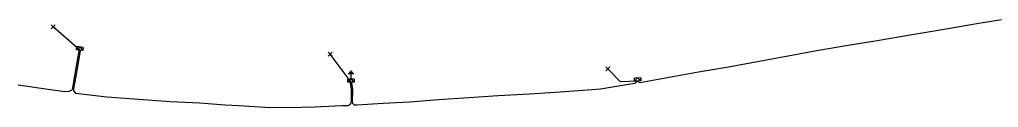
# Model space of a CAD drawing. Extents: x -544780 to -541582, y -1198995 to -1196551.
# Drawn here: x -542328.7 to -542113.7, y -1198905.2 to -1198885.9 of the extents above; entities that cross this region are included whole.
import ezdxf

# ---------------------------------------------------------------- set-up
doc = ezdxf.new("R2010")
doc.units = 0
for name, color, linetype in [('Vrstva 1', 7, 'Continuous'), ('Vrstva 14', 7, 'Continuous'), ('Vrstva 15', 7, 'Continuous'), ('Vrstva 31', 7, 'Continuous'), ('Vrstva 34', 7, 'Continuous'), ('Vrstva 5', 7, 'Continuous'), ('Vrstva 59', 7, 'Continuous'), ('Vrstva 9', 7, 'Continuous')]:
    doc.layers.add(name, color=color, linetype=linetype)

# ---------------------------------------------------------------- blocks, each defined once
blk = doc.blocks.new('NN800')
at = {"layer": 'Vrstva 1'}
for points in [[(-0.44, 0.44), (0.44, -0.44)], [(-0.44, -0.44), (0.44, 0.44)]]:
    blk.add_lwpolyline(points, dxfattribs=at)
blk = doc.blocks.new('NN630')
at = {"layer": 'Vrstva 9'}
for points in [[(0, -0.7), (-0.7, 0)], [(-0.7, -0.7), (-0.7, 0), (0.7, 0), (0.7, -0.7)], [(-0.7, -0.7), (0.7, -0.7)], [(0, -0.7), (0.7, 0)]]:
    blk.add_lwpolyline(points, dxfattribs=at)
blk = doc.blocks.new('NN810')
at = {"layer": 'Vrstva 14'}
for points in [[(0.63, -1.89), (-0.62, -1.89)], [(0, -0.64), (0, -1.89)], [(0.39, -2.2), (-0.4, -2.2)], [(0, -2.52), (-0.12, -2.52)], [(0.14, -2.52), (0, -2.52)]]:
    blk.add_lwpolyline(points, dxfattribs=at)

msp = doc.modelspace()

# ---------------------------------------------------------------- linework, layer by layer
at = {"layer": 'Vrstva 5'}
msp.add_lwpolyline([(-542329.07, -1198900.26), (-542321.92, -1198901.25), (-542318.78, -1198901.71), (-542317.86, -1198901.68), (-542317.27, -1198901.45), (-542317.08, -1198901.02), (-542316.61, -1198898.27), (-542315.88, -1198894.02), (-542315.65, -1198892.73), (-542315.53, -1198892.62), (-542315.45, -1198892.76), (-542315.68, -1198894.06), (-542316.41, -1198898.31), (-542316.88, -1198901.06), (-542316.89, -1198901.57), (-542316.43, -1198902.08), (-542309.56, -1198902.92), (-542302.54, -1198903.41), (-542295.68, -1198903.9), (-542289.16, -1198904.24), (-542283.59, -1198904.62), (-542280.59, -1198904.81), (-542274.88, -1198905.16), (-542269.66, -1198905.21), (-542263.97, -1198905.07), (-542257.86, -1198904.83), (-542256.54, -1198904.77), (-542256.07, -1198904.52), (-542255.85, -1198904), (-542255.8, -1198901.31), (-542256.01, -1198899.84), (-542255.93, -1198899.68), (-542255.81, -1198899.81), (-542255.6, -1198901.29), (-542255.65, -1198904), (-542255.62, -1198904.31), (-542255.27, -1198904.62), (-542254.68, -1198904.63), (-542248.86, -1198904.32), (-542243.04, -1198903.98), (-542236.71, -1198903.49), (-542230.02, -1198903.01), (-542223.62, -1198902.62), (-542216.7, -1198902.2), (-542209.98, -1198901.78), (-542203.05, -1198901.31), (-542201.12, -1198901.14), (-542194.51, -1198900.06), (-542193.52, -1198899.88), (-542193.2, -1198899.62), (-542192.92, -1198899.44), (-542192.79, -1198899.58), (-542192.5, -1198899.72), (-542186.05, -1198898.6), (-542179.6, -1198897.42), (-542172.97, -1198896.29), (-542166.24, -1198895.06), (-542159.85, -1198893.9), (-542153.2, -1198892.65), (-542146.71, -1198891.49), (-542139.92, -1198890.4), (-542133.11, -1198889.28), (-542126.07, -1198888.08), (-542118.88, -1198886.85), (-542113, -1198885.9)], dxfattribs=at)
at = {"layer": 'Vrstva 59'}
for points in [[(-542315.53, -1198892.62), (-542321.34, -1198887.47)], [(-542255.93, -1198899.68), (-542260.49, -1198893.52)], [(-542192.92, -1198899.44), (-542196.7, -1198899.59), (-542199.53, -1198896.76)]]:
    msp.add_lwpolyline(points, dxfattribs=at)

# ---------------------------------------------------------------- block references
at = {"layer": 'Vrstva 15', "rotation": 179.7269699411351}
msp.add_blockref('NN810', (-542255.93, -1198899.68), dxfattribs=at)
at = {"layer": 'Vrstva 31'}
for p, rotation in [((-542315.53, -1198892.62), 172.8844965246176), ((-542255.93, -1198899.68), 179.7269699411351), ((-542192.92, -1198899.44), -177.06179632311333)]:
    msp.add_blockref('NN630', p, dxfattribs=dict(at, rotation=rotation))
at = {"layer": 'Vrstva 34'}
for p in [(-542321.34, -1198887.47), (-542260.49, -1198893.52), (-542199.53, -1198896.76)]:
    msp.add_blockref('NN800', p, dxfattribs=at)

doc.saveas('drawing.dxf')
